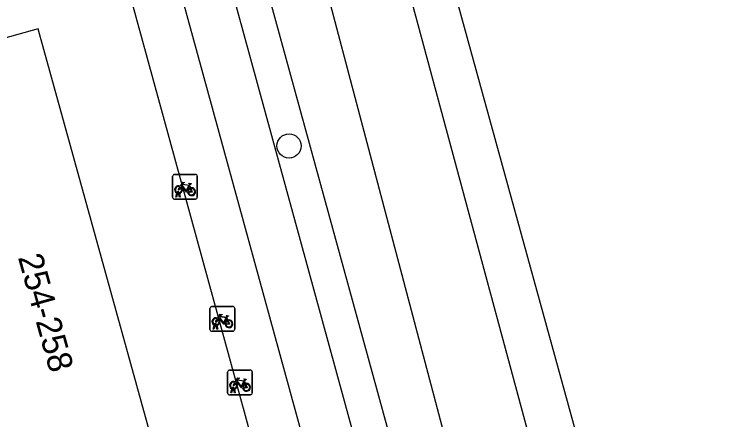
# Model space of a CAD drawing. Extents: x 162250 to 162654, y 380744 to 381605.
# Drawn here: x 162532.83 to 162562.08, y 381163.93 to 381180.32 of the extents above; entities that cross this region are included whole.
import ezdxf

# ---------------------------------------------------------------- set-up
doc = ezdxf.new("R2010")
doc.units = 0
for name, color, linetype in [('IMGEO_Boom', 7, 'Continuous'), ('IMGEO_Fietsenrek', 7, 'Continuous'), ('IMGEO_Fietspad_gesloten', 7, 'Continuous'), ('IMGEO_Pand', 7, 'Continuous'), ('IMGEO_Pand_nummerreeks', 7, 'Continuous'), ('IMGEO_Rijbaan_regionaal_gesloten', 7, 'Continuous'), ('IMGEO_Voetpad_open', 7, 'Continuous')]:
    doc.layers.add(name, color=color, linetype=linetype)

msp = doc.modelspace()

# ---------------------------------------------------------------- linework, layer by layer
at = {"layer": 'IMGEO_Boom'}
msp.add_circle((162543.938, 381175.003), 0.489, dxfattribs=at)
at = {"layer": 'IMGEO_Fietsenrek'}
for p, q in [((162539.225, 381172.925), (162539.225, 381173.766)), ((162539.225, 381173.766), (162539.225, 381172.925)), ((162539.3, 381173.85), (162540.141, 381173.85)), ((162540.141, 381173.85), (162539.3, 381173.85)), ((162540.225, 381173.775), (162540.225, 381172.934)), ((162540.225, 381172.934), (162540.225, 381173.775)), ((162539.912, 381173.399), (162539.948, 381173.304)), ((162539.352, 381172.934), (162539.391, 381173.094)), ((162539.463, 381173.106), (162539.462, 381173.11)), ((162539.494, 381173.117), (162539.495, 381173.11)), ((162540.15, 381172.85), (162539.309, 381172.85)), ((162539.309, 381172.85), (162540.15, 381172.85)), ((162539.386, 381172.934), (162539.352, 381172.934)), ((162539.421, 381173.082), (162539.386, 381172.934)), ((162539.504, 381172.934), (162539.47, 381173.076)), ((162539.502, 381173.08), (162539.537, 381172.934)), ((162539.537, 381172.934), (162539.504, 381172.934)), ((162540.737, 381167.577), (162540.737, 381168.418)), ((162540.737, 381168.418), (162540.737, 381167.577)), ((162540.812, 381168.502), (162541.653, 381168.502)), ((162541.653, 381168.502), (162540.812, 381168.502)), ((162541.737, 381168.427), (162541.737, 381167.586)), ((162541.737, 381167.586), (162541.737, 381168.427)), ((162541.424, 381168.051), (162541.46, 381167.956)), ((162540.864, 381167.586), (162540.903, 381167.746)), ((162540.898, 381167.586), (162540.864, 381167.586)), ((162540.933, 381167.734), (162540.898, 381167.586)), ((162540.975, 381167.758), (162540.974, 381167.762)), ((162541.016, 381167.586), (162540.982, 381167.728)), ((162541.006, 381167.769), (162541.007, 381167.762)), ((162541.014, 381167.732), (162541.049, 381167.586)), ((162541.049, 381167.586), (162541.016, 381167.586)), ((162541.662, 381167.502), (162540.821, 381167.502)), ((162540.821, 381167.502), (162541.662, 381167.502)), ((162541.45, 381165.006), (162541.45, 381165.847)), ((162541.45, 381165.847), (162541.45, 381165.006)), ((162541.525, 381165.931), (162542.366, 381165.931)), ((162542.366, 381165.931), (162541.525, 381165.931)), ((162542.45, 381165.856), (162542.45, 381165.015)), ((162542.45, 381165.015), (162542.45, 381165.856)), ((162541.719, 381165.198), (162541.72, 381165.191)), ((162542.137, 381165.48), (162542.173, 381165.385)), ((162542.375, 381164.931), (162541.534, 381164.931)), ((162541.534, 381164.931), (162542.375, 381164.931)), ((162541.577, 381165.015), (162541.616, 381165.175)), ((162541.611, 381165.015), (162541.577, 381165.015)), ((162541.646, 381165.163), (162541.611, 381165.015)), ((162541.688, 381165.187), (162541.687, 381165.191)), ((162541.729, 381165.015), (162541.695, 381165.157)), ((162541.727, 381165.161), (162541.762, 381165.015)), ((162541.762, 381165.015), (162541.729, 381165.015))]:
    msp.add_line(p, q, dxfattribs=at)
for points in [[(162539.538, 381173.376), (162539.633, 381173.54), (162539.719, 381173.526), (162539.721, 381173.517), (162539.665, 381173.506), (162539.638, 381173.461), (162539.894, 381173.42)], [(162539.881, 381173.395), (162539.624, 381173.436), (162539.607, 381173.407), (162539.774, 381173.187), (162539.881, 381173.395)], [(162539.894, 381173.42), (162539.919, 381173.469), (162539.913, 381173.473), (162539.89, 381173.477), (162539.878, 381173.484), (162539.877, 381173.487), (162539.879, 381173.492), (162539.974, 381173.477), (162539.976, 381173.467), (162539.966, 381173.454), (162539.954, 381173.448), (162539.94, 381173.454), (162539.912, 381173.399)], [(162539.559, 381173.324), (162539.507, 381173.234), (162539.467, 381173.209), (162539.468, 381173.256), (162539.523, 381173.35)], [(162539.834, 381173.132), (162539.784, 381173.132), (162539.593, 381173.383), (162539.574, 381173.351)], [(162539.929, 381173.297), (162539.899, 381173.374), (162539.79, 381173.156), (162539.833, 381173.156)], [(162539.863, 381173.156), (162539.983, 381173.155), (162539.939, 381173.269)], [(162539.959, 381173.276), (162540.014, 381173.131), (162539.864, 381173.131)], [(162541.05, 381168.028), (162541.145, 381168.192), (162541.231, 381168.178), (162541.233, 381168.169), (162541.177, 381168.158), (162541.15, 381168.113), (162541.406, 381168.072)], [(162541.406, 381168.072), (162541.431, 381168.121), (162541.425, 381168.125), (162541.402, 381168.129), (162541.39, 381168.136), (162541.389, 381168.139), (162541.391, 381168.144), (162541.486, 381168.129), (162541.488, 381168.119), (162541.478, 381168.106), (162541.466, 381168.1), (162541.452, 381168.106), (162541.424, 381168.051)], [(162541.071, 381167.976), (162541.019, 381167.886), (162540.979, 381167.861), (162540.98, 381167.908), (162541.035, 381168.002)], [(162541.346, 381167.784), (162541.296, 381167.784), (162541.105, 381168.035), (162541.086, 381168.003)], [(162541.393, 381168.047), (162541.136, 381168.088), (162541.119, 381168.059), (162541.286, 381167.839), (162541.393, 381168.047)], [(162541.441, 381167.949), (162541.411, 381168.026), (162541.302, 381167.808), (162541.345, 381167.808)], [(162541.375, 381167.808), (162541.495, 381167.807), (162541.451, 381167.921)], [(162541.471, 381167.928), (162541.526, 381167.783), (162541.376, 381167.783)], [(162541.763, 381165.457), (162541.858, 381165.621), (162541.944, 381165.607), (162541.946, 381165.598), (162541.89, 381165.587), (162541.863, 381165.542), (162542.119, 381165.501)], [(162542.106, 381165.476), (162541.849, 381165.517), (162541.832, 381165.488), (162541.999, 381165.268), (162542.106, 381165.476)], [(162542.119, 381165.501), (162542.144, 381165.55), (162542.138, 381165.554), (162542.115, 381165.558), (162542.103, 381165.565), (162542.102, 381165.568), (162542.104, 381165.573), (162542.199, 381165.558), (162542.201, 381165.548), (162542.191, 381165.535), (162542.179, 381165.529), (162542.165, 381165.535), (162542.137, 381165.48)], [(162541.784, 381165.405), (162541.732, 381165.315), (162541.692, 381165.29), (162541.693, 381165.337), (162541.748, 381165.431)], [(162542.059, 381165.213), (162542.009, 381165.213), (162541.818, 381165.464), (162541.799, 381165.432)], [(162542.154, 381165.378), (162542.124, 381165.455), (162542.015, 381165.237), (162542.058, 381165.237)], [(162542.088, 381165.237), (162542.208, 381165.236), (162542.164, 381165.35)], [(162542.184, 381165.357), (162542.239, 381165.212), (162542.089, 381165.212)]]:
    msp.add_lwpolyline(points, dxfattribs=at)
for centre, radius, start, end in [((162539.303, 381173.772), 0.0779, 92.4484, 184.2845), ((162539.303, 381173.772), 0.0779, 92.4484, 184.2845), ((162540.147, 381173.772), 0.0779, 2.4484, 94.2845), ((162540.147, 381173.772), 0.0779, 2.4484, 94.2845), ((162539.465, 381173.235), 0.159, 62.6766, 242.1369), ((162539.465, 381173.235), 0.129, 63.3192, 238.903), ((162539.445, 381173.106), 0.0499, 12.8025, 158.6934), ((162539.445, 381173.106), 0.0174, 12.8025, 163.4502), ((162539.465, 381173.235), 0.129, 253.415, 269.0204), ((162539.465, 381173.235), 0.129, 283.6043, 43.4302), ((162539.465, 381173.235), 0.159, 283.5766, 46.6042), ((162539.992, 381173.151), 0.159, 113.3408, 178.3217), ((162539.992, 381173.151), 0.159, 187.0065, 105.7708), ((162539.992, 381173.151), 0.129, 113.923, 177.9556), ((162539.992, 381173.151), 0.129, 188.6715, 104.5883), ((162539.303, 381172.928), 0.0779, 182.4484, 274.2845), ((162539.303, 381172.928), 0.0779, 182.4484, 274.2845), ((162539.465, 381173.235), 0.159, 253.9967, 271.7867), ((162540.147, 381172.928), 0.0779, 272.4484, 4.2845), ((162540.147, 381172.928), 0.0779, 272.4484, 4.2845), ((162540.815, 381168.424), 0.0779, 92.4484, 184.2845), ((162540.815, 381168.424), 0.0779, 92.4484, 184.2845), ((162541.659, 381168.424), 0.0779, 2.4484, 94.2845), ((162541.659, 381168.424), 0.0779, 2.4484, 94.2845), ((162540.977, 381167.887), 0.159, 62.6766, 242.1369), ((162540.977, 381167.887), 0.129, 63.3192, 238.903), ((162540.977, 381167.887), 0.129, 283.6043, 43.4302), ((162540.977, 381167.887), 0.159, 283.5766, 46.6042), ((162541.504, 381167.803), 0.159, 113.3408, 178.3217), ((162541.504, 381167.803), 0.159, 187.0065, 105.7708), ((162541.504, 381167.803), 0.129, 113.923, 177.9556), ((162541.504, 381167.803), 0.129, 188.6715, 104.5883), ((162540.815, 381167.58), 0.0779, 182.4484, 274.2845), ((162540.815, 381167.58), 0.0779, 182.4484, 274.2845), ((162540.957, 381167.758), 0.0499, 12.8025, 158.6934), ((162540.977, 381167.887), 0.159, 253.9967, 271.7867), ((162540.957, 381167.758), 0.0174, 12.8025, 163.4502), ((162540.977, 381167.887), 0.129, 253.415, 269.0204), ((162541.659, 381167.58), 0.0779, 272.4484, 4.2845), ((162541.659, 381167.58), 0.0779, 272.4484, 4.2845), ((162541.528, 381165.853), 0.0779, 92.4484, 184.2845), ((162541.528, 381165.853), 0.0779, 92.4484, 184.2845), ((162542.372, 381165.853), 0.0779, 2.4484, 94.2845), ((162542.372, 381165.853), 0.0779, 2.4484, 94.2845), ((162541.69, 381165.316), 0.159, 62.6766, 242.1369), ((162541.69, 381165.316), 0.129, 63.3192, 238.903), ((162541.67, 381165.187), 0.0499, 12.8025, 158.6934), ((162541.67, 381165.187), 0.0174, 12.8025, 163.4502), ((162541.69, 381165.316), 0.129, 283.6043, 43.4302), ((162541.69, 381165.316), 0.159, 283.5766, 46.6042), ((162542.217, 381165.232), 0.159, 113.3408, 178.3217), ((162542.217, 381165.232), 0.159, 187.0065, 105.7708), ((162542.217, 381165.232), 0.129, 113.923, 177.9556), ((162542.217, 381165.232), 0.129, 188.6715, 104.5883), ((162541.528, 381165.009), 0.0779, 182.4484, 274.2845), ((162541.528, 381165.009), 0.0779, 182.4484, 274.2845), ((162541.69, 381165.316), 0.159, 253.9967, 271.7867), ((162541.69, 381165.316), 0.129, 253.415, 269.0204), ((162542.372, 381165.009), 0.0779, 272.4484, 4.2845), ((162542.372, 381165.009), 0.0779, 272.4484, 4.2845)]:
    msp.add_arc(centre, radius, start, end, dxfattribs=at)
at = {"layer": 'IMGEO_Fietspad_gesloten'}
for points in [[(162547.143, 381153.533), (162547.107, 381153.663), (162538.98, 381183.33), (162537.019, 381190.487), (162532.158, 381208.274)], [(162536.398, 381200.372), (162539.144, 381190.342), (162540.943, 381183.77), (162548.984, 381154.395), (162551.592, 381144.84), (162551.645, 381144.647), (162554.806, 381133.124), (162560.736, 381111.446), (162562.992, 381103.198), (162573.052, 381066.398), (162577.335, 381050.801), (162584.526, 381024.553), (162587.309, 381014.367), (162588.433, 381010.254), (162590.219, 381003.716), (162603.154, 380956.316), (162606.977, 380942.372), (162608.338, 380937.386), (162611.747, 380924.889), (162613.149, 380919.833), (162613.482, 380918.571)]]:
    msp.add_lwpolyline(points, dxfattribs=at)
at = {"layer": 'IMGEO_Pand'}
msp.add_lwpolyline([(162523.763, 381150.983), (162532.204, 381153.32), (162540.468, 381155.608), (162533.844, 381179.534), (162533.786, 381179.745), (162531.203, 381179.03)], dxfattribs=at)
at = {"layer": 'IMGEO_Rijbaan_regionaal_gesloten'}
for points in [[(162540.124, 381201.475), (162556.025, 381141.32)], [(162545.104, 381200.933), (162546.555, 381196.038), (162562.469, 381138.221), (162569.845, 381112.873)], [(162567.409, 381112.237), (162544.792, 381196.117), (162543.648, 381200.38)], [(162553.008, 381145.025), (162552.925, 381145.33), (162550.374, 381154.672), (162550.34, 381154.796), (162542.98, 381181.61)]]:
    msp.add_lwpolyline(points, dxfattribs=at)
at = {"layer": 'IMGEO_Voetpad_open'}
msp.add_lwpolyline([(162532.417, 381199.851), (162537.065, 381182.965), (162537.616, 381180.963), (162537.55, 381180.925), (162545.286, 381152.678)], dxfattribs=at)

# ---------------------------------------------------------------- texts
at = {"layer": 'IMGEO_Pand_nummerreeks'}
msp.add_text('254-258', height=1, rotation=285.5431, dxfattribs=at).set_placement((162532.961, 381170.497))

doc.saveas('drawing.dxf')
